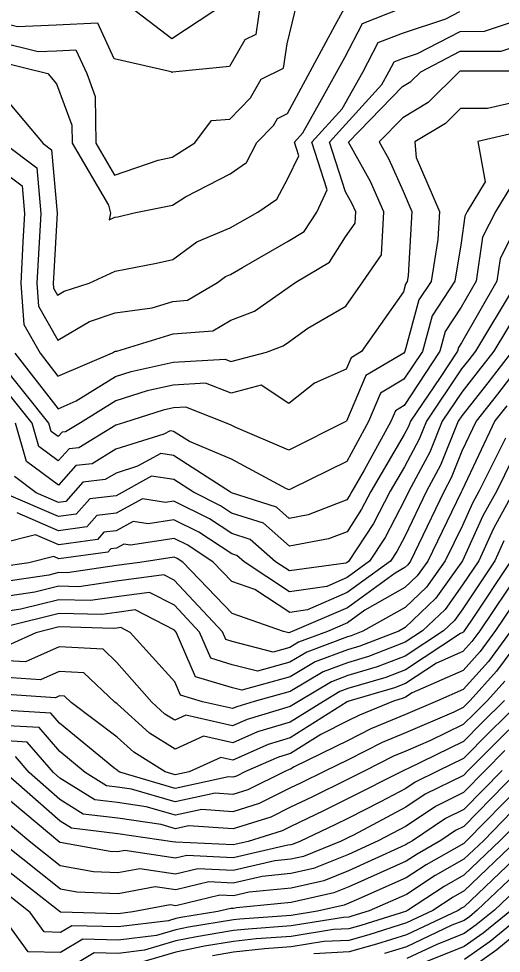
# Model space of a CAD drawing. Extents: x 42655 to 43811, y -141820 to -141156.
# Drawn here: x 43009.5 to 43052.1, y -141762.7 to -141680.3 of the extents above; entities that cross this region are included whole.
import ezdxf

# ---------------------------------------------------------------- set-up
doc = ezdxf.new("R2010")
doc.units = 0
doc.layers.add('ZE_HICN', color=7, linetype='Continuous')
doc.layers.add('ZE_LWCN', color=7, linetype='Continuous')

msp = doc.modelspace()

# ---------------------------------------------------------------- linework, layer by layer
at = {"layer": 'ZE_HICN'}
for points in [[(43007.805, -141686.743), (43011.694, -141691.347), (43012.448, -141691.913), (43012.929, -141697.504), (43012.61, -141703.232), (43012.587, -141703.668), (43012.619, -141704.099), (43012.978, -141704.733), (43013.571, -141704.384), (43015.776, -141703.653), (43018.056, -141702.6), (43021.716, -141701.9), (43023.139, -141701.565), (43025.259, -141700.022), (43028.215, -141698.788), (43030.642, -141697.421), (43032.327, -141696.246), (43033.283, -141694.451), (43034.251, -141692.426), (43033.873, -141691.243), (43034.623, -141690.417), (43036.127, -141687.75), (43038.321, -141683.758), (43039.868, -141680.781), (43043.389, -141679.387)], [(43053.604, -141687.652), (43050.899, -141688.281), (43048.519, -141688.277), (43047.199, -141689.576), (43044.508, -141691.194), (43044.609, -141692.596), (43046.671, -141697.346), (43046.527, -141699.825), (43045.931, -141703.512), (43044.851, -141705.142), (43043.623, -141709.686), (43043.531, -141709.825), (43040.183, -141711.798), (43038.471, -141715.827), (43038.443, -141715.839), (43038.401, -141715.873), (43033.395, -141718.382), (43028.699, -141716.405), (43028.296, -141716.189), (43027.659, -141715.923), (43024.298, -141714.609), (43023.201, -141714.671), (43022.309, -141714.867), (43018.875, -141715.964), (43018.12, -141716.199), (43014.853, -141718.178), (43013.989, -141718.284), (43013.046, -141719.341), (43011.337, -141718.063), (43010.73, -141716.002), (43007.926, -141712.486)], [(43053.69, -141705.968), (43051.48, -141709.649), (43050.1, -141711.439), (43048.636, -141713.29), (43046.924, -141715.833), (43045.826, -141718.567), (43043.978, -141722.009), (43043.592, -141722.809), (43041.877, -141726.086), (43040.509, -141728.188), (43038.536, -141729.619), (43036.725, -141730.404), (43033.453, -141730.865), (43029.431, -141728.24), (43028.807, -141727.689), (43028.349, -141727.543), (43025.437, -141725.613), (43023.247, -141724.522), (43020.968, -141724.879), (43019.65, -141724.676), (43018.163, -141725.497), (43017.063, -141725.633), (43016.492, -141726.273), (43013.081, -141726.73), (43011.028, -141725.846), (43007.992, -141726.613)], [(43053.746, -141717.886), (43051.72, -141721.973), (43050.506, -141724.181), (43048.706, -141728.15), (43046.344, -141731.445), (43043.645, -141734.019), (43043.077, -141734.339), (43039.65, -141735.67), (43038.566, -141735.989), (43035.698, -141737.057), (43033.489, -141738.375), (43029.238, -141739.559), (43028.405, -141739.346), (43025.151, -141738.358), (43023.456, -141734.431), (43023.293, -141734.256), (43019.824, -141732.476), (43018.197, -141732.691), (43016.895, -141732.884), (43013.109, -141732.777), (43008.498, -141733.93)], [(43053.808, -141731.036), (43051.609, -141734.299), (43050.256, -141736.137), (43048.751, -141737.812), (43044.254, -141739.791), (43043.674, -141740.172), (43043.469, -141740.251), (43042.61, -141740.504), (43039.612, -141741.753), (43038.595, -141742.264), (43036.198, -141743.444), (43033.52, -141745.137), (43032.475, -141745.446), (43029.555, -141746.728), (43028.762, -141747.12), (43028.442, -141747.22), (43028.062, -141747.194), (43023.358, -141748.205), (43018.463, -141746.78), (43018.332, -141746.696), (43018.262, -141746.634), (43017.935, -141746.387), (43013.154, -141742.463), (43012.384, -141741.573), (43008.061, -141741.321)], [(43053.852, -141740.539), (43051.078, -141743.251), (43048.787, -141745.563), (43046.572, -141746.648), (43044.533, -141747.656), (43043.711, -141748.21), (43041.474, -141749.388), (43038.635, -141750.822), (43037.447, -141751.411), (43034.416, -141752.868), (43033.772, -141753.13), (43033.558, -141753.177), (43033.285, -141753.204), (43028.475, -141754.318), (43024.382, -141754.121), (43023.387, -141754.359), (43018.916, -141753.692), (43018.296, -141753.81), (43017.606, -141753.781), (43013.204, -141752.987), (43013.178, -141752.967), (43008.095, -141748.718)], [(43053.887, -141747.912), (43049.101, -141752.799), (43048.822, -141753.065), (43045.499, -141754.943), (43043.748, -141756.104), (43039.554, -141757.933), (43038.67, -141758.335), (43038.252, -141758.505), (43035.925, -141759.023), (43033.587, -141759.404), (43029.058, -141759.73), (43028.5, -141759.793), (43024.543, -141760.442), (43023.416, -141760.674), (43021.694, -141761.178), (43018.332, -141761.587), (43015.216, -141761.509), (43013.249, -141762.681), (43010.39, -141762.605), (43008.146, -141759.525)], [(43053.921, -141755.241), (43050.009, -141758.957), (43049.316, -141759.522), (43048.854, -141759.85), (43047.774, -141760.278), (43043.777, -141762.167), (43041.815, -141762.778)]]:
    msp.add_lwpolyline(points, dxfattribs=at)
at = {"layer": 'ZE_LWCN'}
for points in [[(43004.757, -141679.054), (43007.785, -141682.391), (43011.271, -141683.242), (43012.877, -141683.177), (43014.598, -141683.086), (43015.55, -141685.167), (43016.302, -141687.2), (43016.363, -141691.325), (43018.016, -141694.145), (43021.847, -141692.815), (43023.097, -141692.56), (43025.1, -141691.284), (43026.556, -141689.323), (43028.17, -141689.201), (43029.998, -141687.324), (43030.94, -141685.683), (43032.919, -141684.7), (43033.227, -141682.58), (43034.114, -141678.917)], [(43030.868, -141678.932), (43030.459, -141681.749), (43029.495, -141682.228), (43028.148, -141684.574), (43023.115, -141685.067), (43023.062, -141685.102), (43022.994, -141685.049), (43017.968, -141683.896), (43016.522, -141680.733), (43012.866, -141680.928), (43009.456, -141681.065), (43007.776, -141680.655), (43006.317, -141679.047)], [(43027.895, -141678.946), (43023.048, -141682.139), (43018.94, -141678.988)], [(43003.196, -141679.062), (43007.793, -141684.127), (43012.119, -141685.183), (43012.89, -141686.083), (43014.236, -141689.725), (43014.261, -141691.335), (43017.463, -141696.798), (43017.652, -141697.482), (43017.532, -141698.091), (43018.034, -141697.859), (43018.305, -141697.808), (43019.728, -141697.472), (43023.117, -141696.781), (43024.277, -141696.042), (43028.192, -141694.02), (43029.634, -141693.015), (43030.569, -141691.259), (43032.029, -141689.76), (43032.386, -141689.138), (43033.256, -141688.706), (43037.471, -141680.927), (43038.301, -141679.418)], [(43008.302, -141691.363), (43011.151, -141693.499), (43011.496, -141697.511), (43011.267, -141701.62), (43011.157, -141703.675), (43011.308, -141705.702), (43012.996, -141708.684), (43015.786, -141707.042), (43018.073, -141706.284), (43021.338, -141705.834), (43023.157, -141705.274), (43024.445, -141705.174), (43027.084, -141703.601), (43027.804, -141703.076), (43028.234, -141702.897), (43029.299, -141702.297), (43033.309, -141699.97), (43034.727, -141699.124), (43035.841, -141697.397), (43036.772, -141695.45), (43035.424, -141691.236), (43038.098, -141688.29), (43039.924, -141685.052), (43041.27, -141682.463), (43043.399, -141681.62), (43047.247, -141680.35), (43048.479, -141679.71)], [(43007.837, -141693.574), (43009.853, -141695.085), (43010.063, -141697.518), (43009.924, -141700.009), (43009.728, -141703.682), (43009.997, -141707.305), (43011.431, -141709.836), (43013.011, -141711.864), (43017.818, -141709.807), (43018.001, -141709.699), (43018.089, -141709.67), (43018.215, -141709.653), (43023.17, -141708.127), (43026.68, -141707.854), (43028.253, -141706.916), (43030.35, -141706.13), (43033.328, -141704.053), (43034.004, -141703.568), (43036.961, -141701.805), (43038.395, -141699.581), (43039.222, -141698.389), (43039.283, -141697.381), (43038.967, -141696.673), (43038.377, -141695.61), (43036.975, -141691.229), (43041.573, -141686.163), (43042.206, -141685.042), (43042.672, -141684.145), (43043.41, -141683.853), (43044.743, -141683.413), (43048.487, -141681.466), (43050.653, -141681.463), (43053.571, -141680.468)], [(43009.218, -141709.847), (43013.024, -141714.731), (43014.62, -141714.047), (43018.099, -141711.881), (43019.458, -141711.447), (43023.182, -141710.63), (43027.764, -141710.372), (43028.27, -141710.57), (43031.406, -141709.743), (43032.896, -141709.184), (43033.35, -141708.867), (43035.073, -141707.633), (43038.424, -141705.683), (43039.91, -141703.54), (43041.548, -141701.18), (43041.777, -141697.369), (43040.583, -141694.697), (43038.654, -141691.221), (43043.421, -141686.329), (43044.135, -141685.9), (43045.02, -141685.028), (43048.495, -141683.221), (43052.115, -141683.217), (43053.581, -141682.717)], [(43053.577, -141684.971), (43048.503, -141684.977), (43048.435, -141685.012), (43045.667, -141687.738), (43043.434, -141689.08), (43041.36, -141691.208), (43042.2, -141692.72), (43043.465, -141695.552), (43044.248, -141697.357), (43043.919, -141703.013), (43043.837, -141703.522), (43043.688, -141703.747), (43043.506, -141704.42), (43039.794, -141709.704), (43038.884, -141710.24), (43038.45, -141711.262), (43035.647, -141712.484), (43033.376, -141714.286), (43030.956, -141712.666), (43028.283, -141713.371), (43026.031, -141712.491), (43023.191, -141712.651), (43020.883, -141713.157), (43018.11, -141714.043), (43014.995, -141715.982), (43013.685, -141716.777), (43013.375, -141716.815), (43013.036, -141717.194), (43012.422, -141716.735), (43012.204, -141715.996), (43007.917, -141710.619)], [(43053.617, -141690.344), (43050.071, -141691.167), (43050.702, -141694.72), (43049.115, -141697.335), (43048.903, -141697.748), (43048.574, -141700.104), (43048.025, -141703.502), (43046.014, -141706.537), (43045.165, -141709.678), (43043.542, -141712.142), (43041.482, -141713.356), (43040.416, -141715.863), (43038.488, -141719.399), (43033.655, -141721.761), (43033.411, -141721.884), (43033.188, -141721.79), (43028.31, -141719.181), (43024.62, -141717.639), (43023.21, -141716.73), (43022.906, -141716.683), (43022.352, -141716.989), (43018.129, -141718.302), (43016.021, -141719.58), (43014.604, -141719.754), (43013.056, -141721.489), (43010.251, -141719.39), (43009.255, -141716.009)], [(43053.634, -141694.027), (43051.634, -141697.323), (43050.459, -141699.614), (43049.917, -141703.494), (43048.601, -141705.783), (43047.177, -141707.932), (43046.707, -141709.671), (43043.553, -141714.459), (43042.78, -141714.914), (43042.381, -141715.854), (43040.03, -141720.165), (43038.94, -141722.033), (43038.77, -141722.358), (43038.504, -141722.767), (43035.1, -141724.084), (43033.423, -141724.401), (43032.305, -141723.413), (43028.324, -141722.137), (43028.295, -141722.118), (43028.226, -141722.083), (43023.22, -141718.855), (43022.092, -141718.682), (43020.042, -141719.814), (43018.139, -141720.406), (43017.189, -141720.981), (43015.219, -141721.224), (43013.701, -141722.924), (43013.063, -141723.01), (43011.098, -141722.163), (43009.165, -141720.718)], [(43053.654, -141698.284), (43052.014, -141701.479), (43051.734, -141703.485), (43048.616, -141708.912), (43048.34, -141709.327), (43048.249, -141709.664), (43046.722, -141711.982), (43044.12, -141715.846), (43043.937, -141716.302), (43043.565, -141716.995), (43040.63, -141722.025), (43039.805, -141723.601), (43038.517, -141725.581), (43036.877, -141726.215), (43033.435, -141726.866), (43031.139, -141724.838), (43028.333, -141723.939), (43027.342, -141723.283), (43024.964, -141722.098), (43023.23, -141720.98), (43021.278, -141720.68), (43018.149, -141722.408), (43015.834, -141722.693), (43014.631, -141724.04), (43013.069, -141724.25), (43008.255, -141722.177)], [(43053.252, -141703.998), (43049.855, -141709.657), (43049.259, -141710.43), (43048.626, -141711.229), (43045.522, -141715.839), (43044.881, -141717.434), (43043.578, -141719.861), (43042.321, -141722.017), (43040.841, -141724.843), (43038.659, -141728.197), (43038.53, -141728.291), (43038.411, -141728.342), (43033.445, -141729.042), (43032.197, -141728.227), (43029.973, -141726.264), (43028.341, -141725.741), (43026.39, -141724.448), (43023.239, -141722.879), (43022.511, -141722.993), (43020.464, -141722.678), (43018.156, -141723.953), (43016.449, -141724.163), (43015.562, -141725.157), (43013.075, -141725.49), (43009.419, -141723.915)], [(43053.106, -141709.641), (43050.942, -141712.449), (43048.646, -141715.351), (43048.326, -141715.826), (43046.77, -141719.7), (43045.534, -141722.002), (43043.607, -141726.003), (43042.913, -141727.329), (43042.359, -141728.18), (43038.542, -141730.947), (43035.038, -141732.466), (43033.462, -141732.688), (43030.38, -141730.677), (43028.361, -141729.962), (43026.71, -141728.253), (43024.484, -141726.778), (43023.255, -141726.166), (43019.426, -141726.765), (43018.836, -141726.674), (43018.17, -141727.042), (43017.678, -141727.102), (43017.423, -141727.389), (43013.086, -141727.97), (43012.637, -141727.776), (43010.45, -141728.329), (43008.001, -141728.686)], [(43053.713, -141710.955), (43051.784, -141713.459), (43049.916, -141715.819), (43048.66, -141718.476), (43047.714, -141720.832), (43047.09, -141721.995), (43044.826, -141726.696), (43044.108, -141728.171), (43043.88, -141728.489), (43043.62, -141728.737), (43042.761, -141729.221), (43038.548, -141732.275), (43033.687, -141734.383), (43033.521, -141734.445), (43033.47, -141734.475), (43033.373, -141734.502), (43032.922, -141734.387), (43028.374, -141732.776), (43024.018, -141728.266), (43023.531, -141727.943), (43023.262, -141727.809), (43020.233, -141728.283), (43018.177, -141728.555), (43013.825, -141729.201), (43013.092, -141729.18), (43012.2, -141729.403), (43008.008, -141730.014)], [(43052.625, -141714.468), (43051.563, -141715.811), (43048.676, -141721.919), (43048.658, -141721.965), (43048.646, -141721.988), (43048.601, -141722.08), (43045.64, -141728.164), (43044.702, -141729.474), (43043.628, -141730.498), (43040.084, -141732.494), (43038.555, -141733.603), (43036.79, -141734.368), (43034.246, -141735.316), (43033.476, -141735.775), (43031.995, -141736.188), (43028.386, -141735.265), (43027.821, -141735.093), (43027.527, -141734.412), (43023.272, -141729.854), (43022.354, -141729.383), (43018.184, -141729.934), (43014.848, -141730.428), (43013.098, -141730.379), (43010.966, -141730.912), (43008.014, -141731.342)], [(43052.491, -141717.324), (43050.183, -141721.98), (43049.582, -141723.073), (43048.691, -141725.038), (43047.173, -141728.157), (43045.523, -141730.46), (43043.637, -141732.259), (43039.917, -141734.354), (43038.886, -141734.754), (43038.56, -141734.85), (43034.972, -141736.186), (43033.482, -141737.075), (43030.616, -141737.873), (43028.395, -141737.305), (43026.486, -141736.726), (43025.491, -141734.421), (43023.282, -141732.055), (43021.089, -141730.929), (43018.19, -141731.312), (43015.872, -141731.656), (43013.103, -141731.578), (43009.732, -141732.421), (43008.02, -141732.67)], [(43053.258, -141721.966), (43051.429, -141725.289), (43050.135, -141728.143), (43048.716, -141730.268), (43047.166, -141732.43), (43045.175, -141734.329), (43043.651, -141735.329), (43040.414, -141736.587), (43038.571, -141737.128), (43036.424, -141737.928), (43033.495, -141739.675), (43030.313, -141740.561), (43028.78, -141741.014), (43028.413, -141741.175), (43025.767, -141740.583), (43023.816, -141739.99), (43023.314, -141738.827), (43019.392, -141734.45), (43018.559, -141734.022), (43018.203, -141734.069), (43017.919, -141734.112), (43013.114, -141733.976), (43011.062, -141734.489), (43008.844, -141735.482)], [(43052.353, -141726.397), (43051.564, -141728.137), (43048.726, -141732.385), (43047.987, -141733.416), (43047.038, -141734.32), (43043.657, -141736.54), (43041.178, -141737.503), (43038.576, -141738.267), (43037.15, -141738.799), (43034.226, -141740.543), (43033.501, -141741.001), (43029.704, -141742.122), (43028.42, -141742.685), (43024.296, -141741.763), (43023.33, -141742.205), (43022.456, -141741.653), (43021.293, -141740.604), (43018.218, -141737.112), (43016.987, -141735.945), (43013.123, -141735.733), (43010.16, -141737.06), (43008.04, -141736.92)], [(43052.994, -141728.13), (43049.435, -141733.456), (43048.858, -141734.312), (43048.8, -141734.391), (43048.735, -141734.463), (43048.542, -141734.548), (43043.662, -141737.751), (43041.941, -141738.419), (43038.582, -141739.406), (43037.876, -141739.669), (43036.428, -141740.533), (43033.507, -141742.38), (43030.627, -141743.23), (43028.427, -141744.195), (43025.842, -141743.617), (43023.342, -141744.762), (43021.081, -141743.334), (43018.235, -141740.765), (43018.041, -141740.619), (43015.295, -141738.014), (43013.133, -141737.896), (43011.475, -141738.638), (43008.047, -141738.413)], [(43053.798, -141729.015), (43050.234, -141734.305), (43049.528, -141735.264), (43048.743, -141736.138), (43046.398, -141737.17), (43043.668, -141738.961), (43042.705, -141739.335), (43038.666, -141740.522), (43038.607, -141740.547), (43038.587, -141740.557), (43038.54, -141740.58), (43033.514, -141743.759), (43031.551, -141744.338), (43028.434, -141745.706), (43027.388, -141745.472), (43024.595, -141746.751), (43023.352, -141747.018), (43022.47, -141746.761), (43019.706, -141745.015), (43018.248, -141743.699), (43014.186, -141740.637), (43013.603, -141740.083), (43013.143, -141740.058), (43012.791, -141740.216), (43008.054, -141739.905)], [(43052.984, -141734.293), (43050.984, -141737.011), (43048.759, -141739.487), (43046.489, -141740.486), (43043.681, -141741.683), (43040.618, -141742.959), (43038.603, -141743.971), (43033.855, -141746.308), (43033.527, -141746.516), (43033.398, -141746.554), (43033.04, -141746.711), (43029.769, -141748.328), (43028.449, -141748.741), (43026.883, -141748.636), (43023.363, -141749.393), (43019.503, -141748.268), (43018.269, -141748.087), (43017.29, -141747.97), (43015.403, -141746.794), (43013.166, -141744.958), (43011.341, -141742.849), (43008.067, -141742.657)], [(43053.826, -141735.01), (43051.712, -141737.884), (43049.386, -141740.472), (43049.042, -141740.809), (43048.766, -141741.087), (43047.927, -141741.498), (43043.688, -141743.304), (43041.623, -141744.165), (43038.611, -141745.678), (43036.545, -141746.695), (43034.401, -141747.757), (43033.534, -141748.173), (43030.776, -141749.536), (43028.456, -141750.263), (43025.703, -141750.078), (43023.369, -141750.58), (43020.808, -141749.834), (43018.275, -141749.463), (43016.266, -141749.223), (43013.177, -141747.297), (43012.619, -141746.807), (43010.298, -141744.124), (43008.073, -141743.994)], [(43052.44, -141738.757), (43050.905, -141740.465), (43049.72, -141741.623), (43048.773, -141742.579), (43045.887, -141743.992), (43043.696, -141744.926), (43042.628, -141745.371), (43040.025, -141746.679), (43038.619, -141747.389), (43035.416, -141748.975), (43033.542, -141749.875), (43031.784, -141750.745), (43028.463, -141751.785), (43024.524, -141751.52), (43023.375, -141751.767), (43022.114, -141751.4), (43018.282, -141750.838), (43015.242, -141750.475), (43013.186, -141749.194), (43010.481, -141746.817), (43009.255, -141745.4)], [(43052.424, -141740.458), (43050.399, -141742.437), (43048.78, -141744.071), (43043.847, -141746.487), (43043.704, -141746.548), (43043.634, -141746.577), (43043.463, -141746.663), (43038.627, -141749.106), (43036.431, -141750.193), (43033.55, -141751.578), (43032.791, -141751.953), (43029.802, -141752.889), (43028.47, -141753.198), (43023.409, -141752.954), (43023.38, -141752.961), (43023.107, -141752.921), (43018.288, -141752.214), (43014.217, -141751.727), (43013.195, -141751.09), (43008.343, -141746.827)], [(43053.859, -141742.01), (43051.756, -141744.065), (43049.21, -141746.636), (43048.794, -141747.059), (43045.425, -141748.725), (43043.719, -141749.876), (43039.076, -141752.32), (43038.643, -141752.539), (43038.462, -141752.629), (43038, -141752.851), (43034.668, -141754.205), (43033.564, -141754.45), (43032.153, -141754.588), (43028.48, -141755.439), (43025.355, -141755.288), (43023.393, -141755.756), (43020.245, -141755.287), (43018.304, -141755.655), (43016.148, -141755.564), (43013.213, -141755.035), (43010.634, -141752.979), (43008.105, -141750.865)], [(43052.435, -141744.88), (43050.702, -141746.629), (43048.801, -141748.566), (43046.316, -141749.795), (43043.727, -141751.541), (43041.269, -141752.835), (43038.65, -141754.026), (43035.564, -141755.28), (43033.57, -141755.724), (43031.021, -141755.972), (43028.485, -141756.559), (43026.328, -141756.455), (43023.4, -141757.153), (43021.575, -141756.881), (43018.313, -141757.5), (43014.69, -141757.347), (43013.223, -141757.082), (43008.166, -141753.052)], [(43052.194, -141746.622), (43048.808, -141750.073), (43047.208, -141750.864), (43044.307, -141752.821), (43043.915, -141753.042), (43043.735, -141753.162), (43043.302, -141753.351), (43038.657, -141755.462), (43036.46, -141756.355), (43033.576, -141756.997), (43029.889, -141757.356), (43028.491, -141757.68), (43027.3, -141757.622), (43023.406, -141758.551), (43022.904, -141758.476), (43019.618, -141759.1), (43018.321, -141759.257), (43013.232, -141759.129), (43008.125, -141755.13)], [(43053.687, -141746.615), (43048.815, -141751.58), (43048.099, -141751.934), (43046.801, -141752.81), (43044.707, -141753.993), (43043.741, -141754.633), (43041.428, -141755.642), (43038.664, -141756.899), (43037.356, -141757.43), (43033.582, -141758.27), (43028.757, -141758.74), (43028.496, -141758.8), (43028.273, -141758.79), (43027.12, -141759.064), (43023.843, -141759.602), (43023.412, -141759.691), (43022.753, -141759.884), (43018.327, -141760.422), (43014.224, -141760.319), (43013.241, -141760.905), (43011.811, -141760.867), (43010.554, -141759.142), (43008.135, -141757.247)], [(43053.894, -141749.404), (43050.576, -141752.792), (43048.829, -141754.459), (43046.291, -141755.893), (43043.755, -141757.575), (43040.483, -141759.002), (43039.041, -141759.451), (43038.676, -141759.554), (43038.21, -141759.577), (43033.591, -141760.33), (43029.785, -141760.604), (43028.505, -141760.746), (43025.243, -141761.282), (43023.421, -141761.657), (43020.636, -141762.473), (43018.338, -141762.752), (43016.207, -141762.698), (43013.257, -141764.457)], [(43053.901, -141750.896), (43052.051, -141752.785), (43048.835, -141755.853), (43047.084, -141756.844), (43043.851, -141758.986), (43043.762, -141759.028), (43039.734, -141760.283), (43038.681, -141760.579), (43037.337, -141760.645), (43033.596, -141761.255), (43030.513, -141761.477), (43028.509, -141761.7), (43025.943, -141762.122), (43023.425, -141762.64), (43019.577, -141763.767)], [(43053.526, -141752.778), (43048.842, -141757.248), (43047.876, -141757.794), (43046.093, -141758.976), (43043.767, -141760.075), (43040.428, -141761.115), (43038.686, -141761.605), (43036.463, -141761.713), (43033.6, -141762.18), (43031.241, -141762.35), (43028.514, -141762.654), (43026.643, -141762.962)], [(43053.914, -141753.825), (43050.05, -141757.496), (43048.849, -141758.642), (43048.668, -141758.744), (43048.335, -141758.965), (43043.772, -141761.121), (43041.121, -141761.947), (43038.691, -141762.63), (43035.589, -141762.782)], [(43053.928, -141756.658), (43051.515, -141758.95), (43049.922, -141760.248), (43048.86, -141761.001), (43046.376, -141761.987), (43043.782, -141763.213)], [(43053.02, -141758.943), (43050.528, -141760.975), (43048.865, -141762.153), (43044.979, -141763.696)], [(43053.941, -141759.413), (43051.133, -141761.701), (43048.87, -141763.305)], [(43053.946, -141760.628), (43051.739, -141762.428), (43048.876, -141764.457)]]:
    msp.add_lwpolyline(points, dxfattribs=at)

doc.saveas('drawing.dxf')
